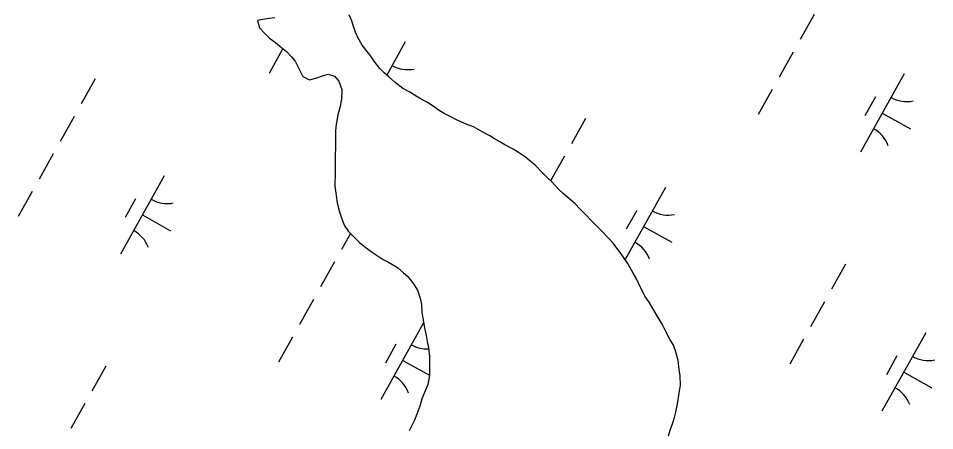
# Model space of a CAD drawing. Extents: x 3923531 to 3943530, y 207391 to 229799.
# Drawn here: x 3928787 to 3929299, y 215164 to 215394 of the extents above; entities that cross this region are included whole.
import ezdxf

# ---------------------------------------------------------------- set-up
doc = ezdxf.new("R2010")
doc.units = 0
doc.layers.add('V-TOPO-SHOR', color=7, linetype='Continuous')
doc.layers.add('V-WETL-SWMP', color=7, linetype='Continuous')

msp = doc.modelspace()

# ---------------------------------------------------------------- linework, layer by layer
at = {"layer": 'V-TOPO-SHOR'}
for points in [[(3929156.75, 215195.09), (3929156.19, 215198.49), (3929155.64, 215203.5), (3929154.29, 215208.51), (3929152.93, 215212.12), (3929150.96, 215215.54), (3929148.42, 215220.57), (3929146.65, 215223.79), (3929144.49, 215227.61), (3929141.54, 215232.64), (3929139.38, 215236.06), (3929137.21, 215239.28), (3929134.27, 215245.11), (3929132.51, 215248.73), (3929130.55, 215252.35), (3929127.61, 215257.77), (3929124.26, 215262.61), (3929119.33, 215269.05), (3929116.76, 215271.88), (3929112.8, 215275.92), (3929110.23, 215278.55), (3929107.46, 215281.38), (3929103.5, 215285.42), (3929100.93, 215288.04), (3929098.16, 215290.87), (3929094.2, 215294.31), (3929091.42, 215296.74), (3929088.85, 215299.17), (3929085.29, 215303), (3929082.32, 215305.83), (3929079.74, 215308.46), (3929075.79, 215312.49), (3929073.01, 215314.72), (3929070.44, 215316.95), (3929066.46, 215319.59), (3929063.48, 215321.42), (3929058.91, 215323.87), (3929056.13, 215325.5), (3929053.15, 215327.13), (3929050.56, 215328.95), (3929046.59, 215330.99), (3929041.42, 215333.85), (3929037.63, 215335.28), (3929032.26, 215337.54), (3929028.08, 215339.78), (3929025.1, 215341.41), (3929022.32, 215343.04), (3929018.35, 215345.88), (3929015.77, 215347.51), (3929011.19, 215349.95), (3929008.41, 215351.58), (3929005.83, 215353.21), (3929002.05, 215355.25), (3928997.69, 215358.69), (3928994.12, 215361.73), (3928991.54, 215363.95), (3928989.17, 215366.38), (3928986.01, 215370.61), (3928984.04, 215373.23), (3928982.07, 215375.85), (3928979.31, 215379.48), (3928976.95, 215383.7), (3928975.58, 215386.71), (3928974.42, 215389.92), (3928973.45, 215392.93), (3928972.08, 215396.35)], [(3928930.48, 215394.78), (3928927.48, 215394.41), (3928923.87, 215393.85), (3928920.87, 215393.28), (3928922.02, 215389.07)], [(3928922.02, 215389.07), (3928924.99, 215386.04), (3928927.56, 215383.41), (3928930.94, 215380.98), (3928934.31, 215378.14), (3928937.08, 215375.91), (3928939.85, 215372.89), (3928941.83, 215370.47), (3928944.18, 215366.04), (3928946.14, 215362.02), (3928949.92, 215360.18), (3928953.52, 215360.95), (3928956.53, 215362.12), (3928960.35, 215363.27), (3928963.93, 215362.24), (3928966.3, 215359.42), (3928967.86, 215354.8), (3928967.8, 215349.4), (3928966.75, 215344.42), (3928965.71, 215340.63), (3928964.64, 215334.04), (3928964.41, 215331.04), (3928964.33, 215323.24), (3928964.27, 215317.05), (3928964.21, 215311.65), (3928964.17, 215308.25), (3928964.1, 215300.85), (3928964.84, 215295.65), (3928965.4, 215291.44), (3928966.55, 215286.43), (3928967.71, 215283.22), (3928969.27, 215279.01), (3928971.63, 215275.58), (3928975, 215272.15), (3928977.77, 215269.32), (3928980.54, 215267.09), (3928984.32, 215264.46), (3928987.1, 215262.43), (3928991.07, 215259.99), (3928994.05, 215258.36), (3928999.02, 215255.51), (3929002.39, 215252.47), (3929004.77, 215250.45), (3929007.92, 215246.42), (3929010.08, 215242.8), (3929011.64, 215238.38), (3929012.4, 215234.77), (3929012.56, 215230.57), (3929013.12, 215227.17), (3929014.06, 215221.76), (3929015.02, 215217.55), (3929015.59, 215214.15), (3929016.35, 215210.74), (3929016.9, 215205.73), (3929016.86, 215202.33), (3929016.79, 215195.14), (3929015.94, 215190.15), (3929014.71, 215186.96), (3929012.66, 215182.18), (3929011.42, 215178.2), (3929009.77, 215173.62), (3929008.53, 215170.23), (3929005.47, 215164.46)], [(3929150.2, 215161.57), (3929151.24, 215164.76), (3929152.68, 215168.74), (3929153.51, 215171.73), (3929154.34, 215174.72), (3929155.19, 215179.51), (3929156.25, 215185.3), (3929156.9, 215189.89), (3929156.75, 215195.09)]]:
    msp.add_lwpolyline(points, dxfattribs=at)
at = {"layer": 'V-WETL-SWMP'}
for p, q in [((3928973.45, 215392.93), (3928972.08, 215396.35)), ((3929231.45, 215396.56), (3929223.65, 215382.59)), ((3928923.87, 215393.85), (3928920.87, 215393.28)), ((3928920.87, 215393.28), (3928922.02, 215389.07)), ((3928927.48, 215394.41), (3928923.87, 215393.85)), ((3928974.42, 215389.92), (3928973.45, 215392.93)), ((3928922.02, 215389.07), (3928924.99, 215386.04)), ((3928924.99, 215386.04), (3928927.56, 215383.41)), ((3928975.58, 215386.71), (3928974.42, 215389.92)), ((3928976.95, 215383.7), (3928975.58, 215386.71)), ((3928927.56, 215383.41), (3928930.94, 215380.98)), ((3928930.94, 215380.98), (3928934.31, 215378.14)), ((3928979.31, 215379.48), (3928976.95, 215383.7)), ((3929003.29, 215381.23), (3928992.96, 215362.73)), ((3928935.1, 215377.51), (3928927.4, 215363.72)), ((3928934.31, 215378.14), (3928937.08, 215375.91)), ((3928937.08, 215375.91), (3928939.85, 215372.89)), ((3928982.07, 215375.85), (3928979.31, 215379.48)), ((3928984.04, 215373.23), (3928982.07, 215375.85)), ((3929219.75, 215375.61), (3929211.94, 215361.64)), ((3928939.85, 215372.89), (3928941.83, 215370.47)), ((3928941.83, 215370.47), (3928944.18, 215366.04)), ((3928986.01, 215370.61), (3928984.04, 215373.23)), ((3928989.17, 215366.38), (3928986.01, 215370.61)), ((3928944.18, 215366.04), (3928946.14, 215362.02)), ((3928991.54, 215363.95), (3928989.17, 215366.38)), ((3928830.34, 215360.67), (3928822.53, 215346.71)), ((3928946.14, 215362.02), (3928949.92, 215360.19)), ((3928949.92, 215360.19), (3928953.52, 215360.95)), ((3928953.52, 215360.95), (3928956.53, 215362.12)), ((3928956.53, 215362.12), (3928960.35, 215363.28)), ((3928960.35, 215363.28), (3928963.93, 215362.24)), ((3928963.93, 215362.24), (3928966.3, 215359.42)), ((3928994.12, 215361.73), (3928991.54, 215363.95)), ((3928997.69, 215358.69), (3928994.12, 215361.73)), ((3929281.71, 215363.42), (3929257.32, 215319.77)), ((3928966.3, 215359.42), (3928967.86, 215354.8)), ((3928967.86, 215354.8), (3928967.8, 215349.4)), ((3929002.05, 215355.25), (3928997.69, 215358.69)), ((3929005.83, 215353.21), (3929002.05, 215355.25)), ((3929008.41, 215351.58), (3929005.83, 215353.21)), ((3929011.19, 215349.95), (3929008.41, 215351.58)), ((3929015.77, 215347.51), (3929011.19, 215349.95)), ((3929208.04, 215354.65), (3929200.24, 215340.69)), ((3929265.7, 215350.59), (3929259.85, 215340.12)), ((3928967.8, 215349.4), (3928966.75, 215344.42)), ((3929018.35, 215345.88), (3929015.77, 215347.51)), ((3929022.32, 215343.04), (3929018.35, 215345.88)), ((3928818.63, 215339.72), (3928810.83, 215325.75)), ((3928965.71, 215340.63), (3928964.64, 215334.04)), ((3928966.75, 215344.42), (3928965.71, 215340.63)), ((3929025.1, 215341.41), (3929022.32, 215343.04)), ((3929028.08, 215339.78), (3929025.1, 215341.41)), ((3929032.26, 215337.54), (3929028.08, 215339.78)), ((3929269.51, 215341.59), (3929285.23, 215332.81)), ((3929037.63, 215335.28), (3929032.26, 215337.54)), ((3929041.42, 215333.85), (3929037.63, 215335.28)), ((3929103.83, 215338.47), (3929096.02, 215324.5)), ((3928964.41, 215331.04), (3928964.33, 215323.25)), ((3928964.64, 215334.04), (3928964.41, 215331.04)), ((3929046.59, 215330.99), (3929041.42, 215333.85)), ((3929050.57, 215328.95), (3929046.59, 215330.99)), ((3929053.15, 215327.13), (3929050.57, 215328.95)), ((3929056.13, 215325.5), (3929053.15, 215327.13)), ((3929058.91, 215323.87), (3929056.13, 215325.5)), ((3928964.33, 215323.25), (3928964.27, 215317.05)), ((3929063.48, 215321.42), (3929058.91, 215323.87)), ((3929066.46, 215319.59), (3929063.48, 215321.42)), ((3929070.44, 215316.95), (3929066.46, 215319.59)), ((3928806.93, 215318.77), (3928799.12, 215304.8)), ((3928964.27, 215317.05), (3928964.21, 215311.65)), ((3929073.01, 215314.72), (3929070.44, 215316.95)), ((3929075.79, 215312.5), (3929073.01, 215314.72)), ((3929092.12, 215317.52), (3929084.45, 215303.79)), ((3928964.21, 215311.65), (3928964.17, 215308.25)), ((3929079.75, 215308.46), (3929075.79, 215312.5)), ((3928868.89, 215306.58), (3928844.5, 215262.93)), ((3928964.17, 215308.25), (3928964.1, 215300.86)), ((3929082.32, 215305.83), (3929079.75, 215308.46)), ((3929085.29, 215303), (3929082.32, 215305.83)), ((3928964.1, 215300.86), (3928964.84, 215295.65)), ((3929088.85, 215299.16), (3929085.29, 215303)), ((3929091.42, 215296.74), (3929088.85, 215299.16)), ((3929148.51, 215300.1), (3929126.08, 215259.97)), ((3928795.22, 215297.82), (3928787.42, 215283.85)), ((3928852.88, 215293.76), (3928847.03, 215283.28)), ((3928964.84, 215295.65), (3928965.4, 215291.44)), ((3929094.19, 215294.31), (3929091.42, 215296.74)), ((3929098.16, 215290.87), (3929094.19, 215294.31)), ((3928965.4, 215291.44), (3928966.55, 215286.43)), ((3929100.93, 215288.04), (3929098.16, 215290.87)), ((3928856.69, 215284.76), (3928872.41, 215275.98)), ((3928966.55, 215286.43), (3928967.71, 215283.22)), ((3928967.71, 215283.22), (3928969.27, 215279.01)), ((3929103.5, 215285.42), (3929100.93, 215288.04)), ((3929107.46, 215281.38), (3929103.5, 215285.42)), ((3929132.5, 215287.28), (3929126.65, 215276.8)), ((3928969.27, 215279.01), (3928971.63, 215275.58)), ((3929110.23, 215278.55), (3929107.46, 215281.38)), ((3929112.8, 215275.92), (3929110.23, 215278.55)), ((3929136.31, 215278.28), (3929152.03, 215269.5)), ((3928972.72, 215274.48), (3928967.75, 215265.58)), ((3928971.63, 215275.58), (3928975, 215272.15)), ((3929116.76, 215271.88), (3929112.8, 215275.92)), ((3928975, 215272.15), (3928977.77, 215269.32)), ((3928977.77, 215269.32), (3928980.54, 215267.09)), ((3929119.33, 215269.06), (3929116.76, 215271.88)), ((3929124.26, 215262.61), (3929119.33, 215269.06)), ((3928980.54, 215267.09), (3928984.32, 215264.46)), ((3928984.32, 215264.46), (3928987.09, 215262.43)), ((3928963.85, 215258.6), (3928956.04, 215244.63)), ((3928987.09, 215262.43), (3928991.07, 215259.99)), ((3928991.07, 215259.99), (3928994.05, 215258.36)), ((3928994.05, 215258.36), (3928999.02, 215255.51)), ((3929127.61, 215257.77), (3929124.26, 215262.61)), ((3929130.55, 215252.35), (3929127.61, 215257.77)), ((3928999.02, 215255.51), (3929002.39, 215252.47)), ((3929002.39, 215252.47), (3929004.77, 215250.45)), ((3929249.04, 215257.35), (3929241.24, 215243.38)), ((3929004.77, 215250.45), (3929007.92, 215246.42)), ((3929132.51, 215248.73), (3929130.55, 215252.35)), ((3929134.27, 215245.11), (3929132.51, 215248.73)), ((3929007.92, 215246.42), (3929010.08, 215242.8)), ((3929010.08, 215242.8), (3929011.64, 215238.38)), ((3929137.21, 215239.28), (3929134.27, 215245.11)), ((3928952.14, 215237.65), (3928944.34, 215223.68)), ((3929011.64, 215238.38), (3929012.4, 215234.77)), ((3929139.38, 215236.06), (3929137.21, 215239.28)), ((3929012.4, 215234.77), (3929012.56, 215230.57)), ((3929141.54, 215232.64), (3929139.38, 215236.06)), ((3929144.49, 215227.61), (3929141.54, 215232.64)), ((3929237.34, 215236.39), (3929229.53, 215222.43)), ((3929012.56, 215230.57), (3929013.12, 215227.17)), ((3929013.12, 215227.17), (3929014.07, 215221.76)), ((3929146.65, 215223.79), (3929144.49, 215227.61)), ((3929013.58, 215224.53), (3928989.71, 215181.81)), ((3929148.42, 215220.57), (3929146.65, 215223.79)), ((3928940.44, 215216.69), (3928932.63, 215202.73)), ((3929014.07, 215221.76), (3929015.02, 215217.55)), ((3929015.02, 215217.55), (3929015.59, 215214.15)), ((3929150.96, 215215.54), (3929148.42, 215220.57)), ((3929293.72, 215218.98), (3929269.33, 215175.33)), ((3928998.1, 215212.63), (3928992.25, 215202.16)), ((3929015.59, 215214.15), (3929016.35, 215210.74)), ((3929152.93, 215212.12), (3929150.96, 215215.54)), ((3929154.29, 215208.51), (3929152.93, 215212.12)), ((3929225.63, 215215.44), (3929217.83, 215201.47)), ((3929016.35, 215210.74), (3929016.9, 215205.73)), ((3929155.64, 215203.5), (3929154.29, 215208.51)), ((3929001.91, 215203.63), (3929016.79, 215195.32)), ((3929016.86, 215202.34), (3929016.79, 215195.14)), ((3929016.9, 215205.73), (3929016.86, 215202.34)), ((3929156.19, 215198.49), (3929155.64, 215203.5)), ((3929277.72, 215206.16), (3929271.86, 215195.68)), ((3928836.22, 215200.51), (3928828.42, 215186.54)), ((3929156.75, 215195.09), (3929156.19, 215198.49)), ((3929281.53, 215197.16), (3929297.24, 215188.38)), ((3929016.79, 215195.14), (3929015.94, 215190.15)), ((3929156.9, 215189.89), (3929156.75, 215195.09)), ((3929014.71, 215186.96), (3929012.66, 215182.19)), ((3929015.94, 215190.15), (3929014.71, 215186.96)), ((3929156.25, 215185.3), (3929156.9, 215189.89)), ((3929012.66, 215182.19), (3929011.42, 215178.2)), ((3929155.19, 215179.51), (3929156.25, 215185.3)), ((3928824.52, 215179.56), (3928816.71, 215165.59)), ((3929011.42, 215178.2), (3929009.77, 215173.62)), ((3929154.34, 215174.72), (3929155.19, 215179.51)), ((3929009.77, 215173.62), (3929008.53, 215170.23)), ((3929152.68, 215168.74), (3929153.51, 215171.73)), ((3929153.51, 215171.73), (3929154.34, 215174.72)), ((3929008.53, 215170.23), (3929005.47, 215164.46)), ((3929151.24, 215164.75), (3929152.68, 215168.74)), ((3929150.2, 215161.57), (3929151.24, 215164.75))]:
    msp.add_line(p, q, dxfattribs=at)
for centre, start, end in [((3929004.78, 215383.4), 240.0381, 281.5817), ((3929283.19, 215365.59), 240.0381, 281.5817), ((3929256.25, 215317.36), 20.0381, 61.5817), ((3928870.37, 215308.75), 240.0381, 281.5817), ((3929149.99, 215302.28), 240.0381, 281.5817), ((3928843.43, 215260.53), 20.0381, 61.5817), ((3929123.05, 215254.05), 20.0381, 61.5817), ((3929015.59, 215227.63), 240.0381, 272.7398), ((3929295.21, 215221.15), 240.0381, 281.5817), ((3928988.64, 215179.4), 20.0381, 61.5817), ((3929268.26, 215172.93), 20.0381, 61.5817)]:
    msp.add_arc(centre, 17.62, start, end, dxfattribs=at)

doc.saveas('drawing.dxf')
